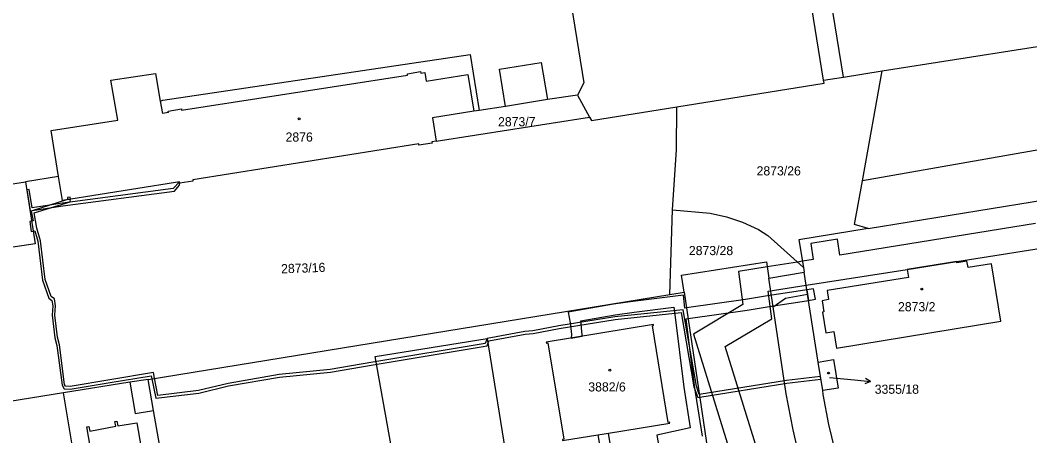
# Model space of a CAD drawing. Extents: x -756746 to -753363, y -1166406 to -1161727.
# Drawn here: x -756488.4 to -756300.9, y -1165183.7 to -1165106.5 of the extents above; entities that cross this region are included whole.
import ezdxf

# ---------------------------------------------------------------- set-up
doc = ezdxf.new("R2010")
doc.units = 0
for name, color, linetype in [('Hranice parcel', 7, 'Continuous'), ('Parcelní čísla', 7, 'Continuous'), ('Pop  PČ popisy', 7, 'Continuous'), ('Vnitřní kresba', 7, 'Continuous'), ('Věcná břemena k části', 7, 'Continuous'), ('Značky budov', 7, 'Continuous')]:
    doc.layers.add(name, color=color, linetype=linetype)

msp = doc.modelspace()

# ---------------------------------------------------------------- linework, layer by layer
at = {"layer": 'Hranice parcel'}
for p, q in [((-756339.23, -1165117.65), (-756364.28, -1164964.02)), ((-756404.85, -1165112.91), (-756403.14, -1165123.27)), ((-756339.23, -1165117.65), (-756335.54, -1165117.07)), ((-756335.54, -1165117.07), (-756328.32, -1165115.93)), ((-756332.02, -1165136.37), (-756328.32, -1165115.93)), ((-756384.9, -1165120.44), (-756382.67, -1165124.5)), ((-756411.14, -1165128.98), (-756382.67, -1165124.5)), ((-756481.25, -1165135.54), (-756487.39, -1165136.5)), ((-756524.89, -1165142.38), (-756487.39, -1165136.5)), ((-756367.76, -1165157.43), (-756367.29, -1165141.75)), ((-756342.98, -1165152.44), (-756342.84, -1165153.32)), ((-756464.59, -1165173.21), (-756367.76, -1165157.43)), ((-756367.76, -1165157.43), (-756365.11, -1165157)), ((-756339.39, -1165175.3), (-756340.23, -1165169.99)), ((-756474.82, -1165208.7), (-756480.31, -1165175.73))]:
    msp.add_line(p, q, dxfattribs=at)
for points in [[(-756423.51, -1164948.78), (-756421.26, -1164950.33), (-756419.4, -1164952.01), (-756415.89, -1164955.4), (-756413.05, -1164959.5), (-756411.5, -1164961.58), (-756410.27, -1164963.74), (-756409.09, -1164966.01), (-756408.08, -1164968.38), (-756407.45, -1164970.83), (-756407.09, -1164973.32), (-756383.73, -1165118.13), (-756384.9, -1165120.44)], [(-756335.54, -1165117.07), (-756355.33, -1164995), (-756355.86, -1164986.48), (-756355.3, -1164979.83), (-756352.15, -1164969.61), (-756351.32, -1164967.79), (-756350.7, -1164967.4)], [(-756307.06, -1164992.19), (-756286.92, -1164988.97), (-756267.91, -1165125.1), (-756332.02, -1165136.37)], [(-756328.32, -1165115.93), (-756288.05, -1165109.59), (-756307.06, -1164992.19)], [(-756462.35, -1165121.54), (-756461.89, -1165121.34), (-756404.85, -1165112.91)], [(-756481.25, -1165135.54), (-756482.6, -1165127.02), (-756470.25, -1165125.1), (-756471.55, -1165117.66), (-756463.27, -1165116.39), (-756462.35, -1165121.54)], [(-756366.48, -1165122.62), (-756339.14, -1165118.22), (-756339.23, -1165117.65)], [(-756384.9, -1165120.44), (-756390.5, -1165121.26), (-756398.3, -1165122.55), (-756403.14, -1165123.27)], [(-756382.67, -1165124.5), (-756382.3, -1165125.17), (-756366.48, -1165122.62)], [(-756367.29, -1165141.75), (-756366.52, -1165130.57), (-756366.48, -1165122.62)], [(-756403.14, -1165123.27), (-756404.17, -1165123.43), (-756411.85, -1165124.65), (-756411.14, -1165128.98)], [(-756411.14, -1165128.98), (-756411.92, -1165129.11), (-756411.88, -1165129.35), (-756414.35, -1165129.75), (-756414.39, -1165129.5), (-756456.33, -1165136.17), (-756456.29, -1165136.41), (-756458.74, -1165136.8), (-756458.78, -1165136.56), (-756459.52, -1165136.68), (-756480.54, -1165139.98), (-756481.25, -1165135.54)], [(-756330.92, -1165145.2), (-756300.5, -1165140.27), (-756257.76, -1165133.28)], [(-756487.39, -1165136.5), (-756485.58, -1165148.03), (-756490.53, -1165148.81), (-756489.92, -1165152.75), (-756493.83, -1165153.36), (-756493.2, -1165157.31), (-756493.8, -1165157.4)], [(-756330.92, -1165145.2), (-756333.48, -1165144.47), (-756332.02, -1165136.37)], [(-756367.29, -1165141.75), (-756360.26, -1165142.34), (-756357.24, -1165143.05), (-756354.3, -1165144.01), (-756351.28, -1165145.37), (-756349.56, -1165146.49), (-756342.98, -1165152.44)], [(-756330.92, -1165145.2), (-756343.79, -1165147.28), (-756342.98, -1165152.44)], [(-756365.11, -1165157), (-756365.58, -1165153.84), (-756349.81, -1165151.38), (-756349.36, -1165154.43), (-756342.84, -1165153.32)], [(-756338.57, -1165156.74), (-756338.29, -1165158.4), (-756339.48, -1165158.6), (-756339.17, -1165160.7), (-756339.43, -1165160.74), (-756338.79, -1165164.59), (-756337.31, -1165164.35), (-756336.8, -1165167.41), (-756306.29, -1165162.43), (-756308.03, -1165151.75), (-756312.41, -1165152.46), (-756312.6, -1165151.29), (-756314.46, -1165151.58), (-756314.5, -1165151.34), (-756323.69, -1165152.79), (-756323.45, -1165154.27), (-756338.57, -1165156.74)], [(-756340.23, -1165169.99), (-756342.22, -1165157.4), (-756342.84, -1165153.32)], [(-756365.11, -1165157), (-756360.54, -1165187.89), (-756377.86, -1165191.11)], [(-756377.86, -1165191.11), (-756379.18, -1165183.18), (-756367.78, -1165181.32), (-756367.81, -1165181.16), (-756368.07, -1165181.21), (-756371, -1165163.25), (-756370.78, -1165163.21), (-756370.81, -1165163.03), (-756390.71, -1165166.32), (-756390.68, -1165166.5), (-756390.44, -1165166.45), (-756387.45, -1165184.34), (-756387.69, -1165184.38), (-756387.66, -1165184.56), (-756381.15, -1165183.5), (-756379.8, -1165191.39)], [(-756340.23, -1165169.99), (-756337.36, -1165169.52), (-756336.49, -1165174.83), (-756339.39, -1165175.3)], [(-756464.59, -1165173.21), (-756468.01, -1165173.76), (-756480.31, -1165175.73)], [(-756458.88, -1165206.04), (-756463.59, -1165178.97), (-756464.59, -1165173.21)], [(-756300.87, -1165244.03), (-756307.63, -1165237.7), (-756311.14, -1165234.08), (-756314.38, -1165230.39), (-756317.06, -1165227.09), (-756319.89, -1165223.34), (-756322.63, -1165219.35), (-756325.34, -1165214.98), (-756327.31, -1165210.93), (-756330.21, -1165205.64), (-756331.97, -1165201.78), (-756333.48, -1165197.87), (-756335.1, -1165193.26), (-756336.47, -1165188.82), (-756337.16, -1165186.18), (-756338.26, -1165181.59), (-756339.28, -1165176.02), (-756339.39, -1165175.3)], [(-756480.31, -1165175.73), (-756500.69, -1165179), (-756502.21, -1165179.54), (-756503.64, -1165180.34), (-756504.87, -1165181.44), (-756505.61, -1165182.88), (-756506.07, -1165184.43), (-756506.11, -1165186.11)], [(-756476.02, -1165182.02), (-756475.6, -1165181.94), (-756475.44, -1165182.84), (-756470.61, -1165181.93), (-756470.79, -1165181.03), (-756470.4, -1165180.95), (-756470.22, -1165181.85), (-756466.73, -1165181.27), (-756465.1, -1165190.59), (-756475.61, -1165192.45), (-756476.22, -1165189.06), (-756474.8, -1165188.81), (-756476.02, -1165182.02)]]:
    msp.add_lwpolyline(points, dxfattribs=at)
at = {"layer": 'Pop  PČ popisy'}
for p, q in [((-756338.12, -1165172.84), (-756333.49, -1165173.32)), ((-756333.49, -1165173.32), (-756330.51, -1165173.63)), ((-756330.51, -1165173.63), (-756331.55, -1165174.03)), ((-756330.51, -1165173.63), (-756331.45, -1165173.03))]:
    msp.add_line(p, q, dxfattribs=at)
at = {"layer": 'Vnitřní kresba'}
for p, q in [((-756399.41, -1165115.62), (-756391.63, -1165114.39)), ((-756391.63, -1165114.39), (-756390.5, -1165121.26)), ((-756458.4, -1165123.25), (-756416.44, -1165116.71)), ((-756416.48, -1165116.46), (-756414.02, -1165116.07)), ((-756416.44, -1165116.71), (-756416.48, -1165116.46)), ((-756414.02, -1165116.07), (-756413.98, -1165116.32)), ((-756413.98, -1165116.32), (-756413.27, -1165116.21)), ((-756413.27, -1165116.21), (-756412.99, -1165117.82)), ((-756412.99, -1165117.82), (-756405.29, -1165116.58)), ((-756405.29, -1165116.58), (-756404.17, -1165123.43)), ((-756398.3, -1165122.55), (-756399.41, -1165115.62)), ((-756462.35, -1165121.54), (-756461.95, -1165123.81)), ((-756460.87, -1165123.38), (-756458.44, -1165123)), ((-756458.44, -1165123), (-756458.4, -1165123.25)), ((-756460.83, -1165123.63), (-756461.95, -1165123.81)), ((-756460.83, -1165123.63), (-756460.87, -1165123.38)), ((-756348.57, -1165159.75), (-756349.36, -1165154.43)), ((-756348.57, -1165159.75), (-756346.28, -1165158.12)), ((-756346.28, -1165158.12), (-756342.22, -1165157.4)), ((-756346.16, -1165175.89), (-756348.57, -1165159.75)), ((-756422.46, -1165168.99), (-756401.69, -1165165.6)), ((-756401.69, -1165165.6), (-756397.99, -1165188.71)), ((-756418.34, -1165191.91), (-756422.46, -1165168.99)), ((-756468.01, -1165173.76), (-756467.02, -1165179.55)), ((-756344.9, -1165182.58), (-756346.16, -1165175.89)), ((-756467.02, -1165179.55), (-756463.59, -1165178.97)), ((-756343.72, -1165187.71), (-756344.9, -1165182.58)), ((-756381.15, -1165183.5), (-756379.18, -1165183.18))]:
    msp.add_line(p, q, dxfattribs=at)
at = {"layer": 'Věcná břemena k části'}
for points in [[(-756486.67, -1165137.93), (-756487.15, -1165138.01), (-756486.54, -1165141.89), (-756480.44, -1165140.98), (-756459.73, -1165138.27), (-756458.86, -1165137.23), (-756458.74, -1165136.8), (-756458.78, -1165136.56), (-756459.99, -1165137.79), (-756480.51, -1165140.48), (-756486.16, -1165141.33)], [(-756479.02, -1165139.74), (-756479.58, -1165139.83), (-756486.32, -1165141.96), (-756485.94, -1165143.79), (-756486.6, -1165143.87), (-756486.34, -1165145.73), (-756485.67, -1165145.65), (-756485.11, -1165147.56), (-756484.23, -1165154.8), (-756483.06, -1165158.13), (-756482.46, -1165158.56), (-756482.33, -1165159.56), (-756482.44, -1165161.32), (-756481.95, -1165165.5), (-756481.57, -1165166.9), (-756480.59, -1165174.3), (-756480.23, -1165174.96), (-756479.06, -1165175.02), (-756471.66, -1165173.8), (-756464.04, -1165172.54), (-756463.93, -1165173.1), (-756463.19, -1165176.72), (-756455.21, -1165175.8), (-756449.67, -1165174.44), (-756440.24, -1165172.8), (-756430.75, -1165171.86), (-756422.84, -1165170.53), (-756401.67, -1165166.98), (-756401.37, -1165166.05), (-756394.61, -1165164.8), (-756393.12, -1165164.7), (-756388.29, -1165163.79), (-756377.9, -1165162.12), (-756365.69, -1165160.81), (-756363.32, -1165174.57), (-756362.59, -1165176.59), (-756362.22, -1165176.53), (-756346.06, -1165173.93), (-756339.73, -1165173.19), (-756339.81, -1165172.69), (-756346.12, -1165173.43), (-756362.29, -1165176.03), (-756362.84, -1165174.45), (-756365.27, -1165160.27), (-756377.96, -1165161.62), (-756388.37, -1165163.29), (-756393.18, -1165164.2), (-756394.67, -1165164.3), (-756401.69, -1165165.6), (-756402.03, -1165166.54), (-756422.92, -1165170.04), (-756430.81, -1165171.36), (-756440.3, -1165172.3), (-756449.77, -1165173.96), (-756455.29, -1165175.3), (-756462.79, -1165176.18), (-756463.43, -1165173.02), (-756463.64, -1165171.96), (-756471.74, -1165173.3), (-756479.08, -1165174.52), (-756479.93, -1165174.48), (-756480.11, -1165174.14), (-756481.07, -1165166.8), (-756481.45, -1165165.4), (-756481.94, -1165161.3), (-756481.83, -1165159.54), (-756482, -1165158.28), (-756482.64, -1165157.81), (-756483.75, -1165154.68), (-756484.61, -1165147.46), (-756485.29, -1165145.16), (-756485.75, -1165142.3), (-756479.11, -1165140.26)], [(-756479.58, -1165139.83), (-756479.02, -1165139.74), (-756479.08, -1165139.36), (-756479.57, -1165139.44)], [(-756340.72, -1165158.34), (-756341.08, -1165156.38), (-756342.34, -1165156.61), (-756342.03, -1165158.58)]]:
    msp.add_lwpolyline(points, close=True, dxfattribs=at)
for points in [[(-756299.86, -1165144.28), (-756336.19, -1165150.17), (-756336.67, -1165147.17), (-756341.61, -1165147.96), (-756341.13, -1165150.95), (-756343.16, -1165151.28), (-756344.09, -1165151.43), (-756349.67, -1165152.33), (-756355.02, -1165153.19), (-756354.2, -1165159.34), (-756363.4, -1165164.79), (-756354.11, -1165194.75)], [(-756253.59, -1165300.36), (-756332.64, -1165227.93), (-756336.7, -1165223.25), (-756338.82, -1165220.81), (-756342.38, -1165215.19), (-756344.17, -1165210.83), (-756348.17, -1165197.18), (-756357.52, -1165167.11), (-756348.81, -1165161.95), (-756349.5, -1165156.86), (-756342.47, -1165155.75), (-756323.69, -1165152.79), (-756314.5, -1165151.34), (-756294.13, -1165148.13)], [(-756361.73, -1165183.79), (-756363.17, -1165174.4), (-756364.75, -1165161.95), (-756364.39, -1165161.9), (-756353.4, -1165160.37), (-756349.34, -1165159.68), (-756343.19, -1165158.77), (-756342.03, -1165158.58), (-756342.34, -1165156.61), (-756343.49, -1165156.79), (-756349.66, -1165157.7), (-756353.7, -1165158.39), (-756364.68, -1165159.92), (-756364.98, -1165159.96), (-756365.23, -1165157.55), (-756374.64, -1165158.73), (-756378.25, -1165159.27), (-756385.57, -1165160.52), (-756386.66, -1165160.74), (-756386.28, -1165162.7), (-756386.03, -1165164.9), (-756386.11, -1165165.56), (-756384.05, -1165165.22), (-756384.01, -1165164.92), (-756384.31, -1165162.33), (-756377.93, -1165161.25), (-756374.36, -1165160.71), (-756367.01, -1165159.79), (-756366.86, -1165161.19), (-756365.15, -1165174.68), (-756363.99, -1165182.23), (-756370.18, -1165183.57), (-756369.69, -1165186.39)]]:
    msp.add_lwpolyline(points, dxfattribs=at)
at = {"layer": 'Značky budov'}
for centre in [(-756436.59, -1165124.85), (-756321.01, -1165156.44), (-756378.9, -1165171.5), (-756338.32, -1165172.04)]:
    msp.add_circle(centre, 0.175, dxfattribs=at)

# ---------------------------------------------------------------- texts
at = {"layer": 'Parcelní čísla'}
for s, p in [('2873/7', (-756399.66, -1165126.22)), ('2876', (-756439.1, -1165129.06)), ('2873/26', (-756351.66, -1165135.34)), ('2873/28', (-756364.23, -1165150.14)), ('2873/2', (-756325.41, -1165160.57)), ('3882/6', (-756382.9, -1165175.46)), ('3355/18', (-756329.73, -1165175.89))]:
    msp.add_text(s, height=1.7, dxfattribs=at).set_placement(p)
msp.add_text('2873/16', height=1.7, rotation=2, dxfattribs=at).set_placement((-756439.9, -1165153.53))

doc.saveas('drawing.dxf')
